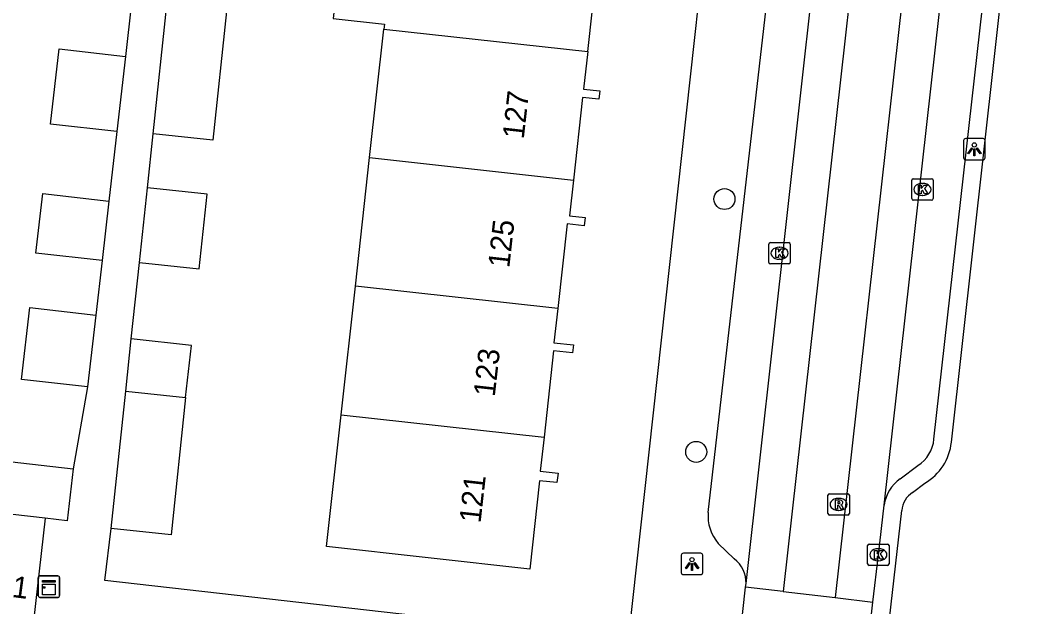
# Model space of a CAD drawing. Extents: x 162082 to 163393, y 388091 to 388632.
# Drawn here: x 163126.89 to 163174.31, y 388417.28 to 388444.63 of the extents above; entities that cross this region are included whole.
import ezdxf

# ---------------------------------------------------------------- set-up
doc = ezdxf.new("R2010")
doc.units = 0
for name, color, linetype in [('IMGEO_Boom', 7, 'Continuous'), ('IMGEO_Kast', 7, 'Continuous'), ('IMGEO_Kolk', 7, 'Continuous'), ('IMGEO_Lichtpunt', 7, 'Continuous'), ('IMGEO_Pand', 7, 'Continuous'), ('IMGEO_Pand_nummerreeks', 7, 'Continuous'), ('IMGEO_Rijbaan_lokaal_gesloten', 7, 'Continuous'), ('IMGEO_Rijbaan_lokaal_open', 7, 'Continuous'), ('IMGEO_Rioolput', 7, 'Continuous'), ('IMGEO_Voetpad_open', 7, 'Continuous')]:
    doc.layers.add(name, color=color, linetype=linetype)

msp = doc.modelspace()

# ---------------------------------------------------------------- linework, layer by layer
at = {"layer": 'IMGEO_Boom'}
for centre in [(163159.711, 388436.297), (163158.392, 388424.502)]:
    msp.add_circle(centre, 0.489, dxfattribs=at)
at = {"layer": 'IMGEO_Kast'}
for p, q in [((163127.721, 388417.79), (163127.721, 388418.631)), ((163127.721, 388418.631), (163127.721, 388417.79)), ((163127.796, 388418.715), (163128.637, 388418.715)), ((163128.637, 388418.715), (163127.796, 388418.715)), ((163128.721, 388418.64), (163128.721, 388417.799)), ((163128.721, 388417.799), (163128.721, 388418.64)), ((163128.646, 388417.715), (163127.805, 388417.715)), ((163127.805, 388417.715), (163128.646, 388417.715))]:
    msp.add_line(p, q, dxfattribs=at)
for points in [[(163127.916, 388418.505), (163128.516, 388418.505), (163128.516, 388418.42), (163127.916, 388418.42), (163127.916, 388418.505)], [(163127.916, 388418.33), (163128.516, 388418.33), (163128.516, 388417.841), (163127.916, 388417.841), (163127.916, 388418.33)]]:
    msp.add_lwpolyline(points, dxfattribs=at)
msp.add_circle((163128, 388418.179), 0.0377, dxfattribs=at)
for centre, start, end in [((163127.799, 388418.637), 92.4484, 184.2845), ((163127.799, 388418.637), 92.4484, 184.2845), ((163128.643, 388418.637), 2.4484, 94.2845), ((163128.643, 388418.637), 2.4484, 94.2845), ((163128.643, 388417.793), 272.4484, 4.2845), ((163128.643, 388417.793), 272.4484, 4.2845), ((163127.799, 388417.793), 182.4484, 274.2845), ((163127.799, 388417.793), 182.4484, 274.2845)]:
    msp.add_arc(centre, 0.0779, start, end, dxfattribs=at)
at = {"layer": 'IMGEO_Kolk'}
for p, q in [((163168.513, 388437.245), (163169.365, 388437.245)), ((163168.438, 388436.319), (163168.438, 388437.171)), ((163168.926, 388437.025), (163168.951, 388437.025)), ((163169.439, 388437.171), (163169.439, 388436.319)), ((163168.949, 388436.465), (163168.924, 388436.465)), ((163169.365, 388436.245), (163168.513, 388436.245)), ((163161.778, 388433.342), (163161.778, 388434.194)), ((163161.853, 388434.268), (163162.705, 388434.268)), ((163162.266, 388434.048), (163162.291, 388434.048)), ((163162.779, 388434.194), (163162.779, 388433.342)), ((163162.289, 388433.488), (163162.264, 388433.488)), ((163162.705, 388433.268), (163161.853, 388433.268)), ((163166.457, 388420.205), (163167.309, 388420.205)), ((163166.382, 388419.279), (163166.382, 388420.131)), ((163166.87, 388419.985), (163166.895, 388419.985)), ((163167.383, 388420.131), (163167.383, 388419.279)), ((163166.893, 388419.425), (163166.868, 388419.425)), ((163167.309, 388419.205), (163166.457, 388419.205))]:
    msp.add_line(p, q, dxfattribs=at)
for points in [[(163168.513, 388437.245), (163169.365, 388437.245)], [(163168.438, 388436.319), (163168.438, 388437.171)], [(163168.759, 388436.945), (163168.882, 388436.945), (163168.882, 388436.794), (163169.012, 388436.945), (163169.176, 388436.945), (163169.03, 388436.794), (163169.183, 388436.545), (163169.031, 388436.545), (163168.946, 388436.709), (163168.882, 388436.642), (163168.882, 388436.545), (163168.759, 388436.545), (163168.759, 388436.945)], [(163169.439, 388437.171), (163169.439, 388436.319)], [(163169.365, 388436.245), (163168.513, 388436.245)], [(163161.778, 388433.342), (163161.778, 388434.194)], [(163161.853, 388434.268), (163162.705, 388434.268)], [(163162.099, 388433.968), (163162.222, 388433.968), (163162.222, 388433.817), (163162.352, 388433.968), (163162.516, 388433.968), (163162.37, 388433.817), (163162.523, 388433.568), (163162.371, 388433.568), (163162.286, 388433.732), (163162.222, 388433.665), (163162.222, 388433.568), (163162.099, 388433.568), (163162.099, 388433.968)], [(163162.779, 388434.194), (163162.779, 388433.342)], [(163162.705, 388433.268), (163161.853, 388433.268)], [(163166.457, 388420.205), (163167.309, 388420.205)], [(163166.382, 388419.279), (163166.382, 388420.131)], [(163166.703, 388419.905), (163166.826, 388419.905), (163166.826, 388419.754), (163166.956, 388419.905), (163167.12, 388419.905), (163166.974, 388419.754), (163167.127, 388419.505), (163166.975, 388419.505), (163166.89, 388419.669), (163166.826, 388419.602), (163166.826, 388419.505), (163166.703, 388419.505), (163166.703, 388419.905)], [(163167.383, 388420.131), (163167.383, 388419.279)], [(163167.309, 388419.205), (163166.457, 388419.205)]]:
    msp.add_lwpolyline(points, dxfattribs=at)
for centre, start, end in [((163168.515, 388437.169), 91.552, 178.448), ((163168.515, 388437.169), 91.552, 178.448), ((163169.363, 388437.169), 1.552, 88.448), ((163169.363, 388437.169), 1.552, 88.448), ((163168.515, 388436.321), 181.552, 268.448), ((163168.515, 388436.321), 181.552, 268.448), ((163169.363, 388436.321), 271.552, 358.448), ((163169.363, 388436.321), 271.552, 358.448), ((163161.855, 388434.192), 91.552, 178.448), ((163161.855, 388434.192), 91.552, 178.448), ((163162.703, 388434.192), 1.552, 88.448), ((163162.703, 388434.192), 1.552, 88.448), ((163161.855, 388433.344), 181.552, 268.448), ((163161.855, 388433.344), 181.552, 268.448), ((163162.703, 388433.344), 271.552, 358.448), ((163162.703, 388433.344), 271.552, 358.448), ((163166.459, 388420.129), 91.552, 178.448), ((163166.459, 388420.129), 91.552, 178.448), ((163167.307, 388420.129), 1.552, 88.448), ((163167.307, 388420.129), 1.552, 88.448), ((163166.459, 388419.281), 181.552, 268.448), ((163166.459, 388419.281), 181.552, 268.448), ((163167.307, 388419.281), 271.552, 358.448), ((163167.307, 388419.281), 271.552, 358.448)]:
    msp.add_arc(centre, 0.0765, start, end, dxfattribs=at)
for centre, major_axis, ratio, start_param, end_param in [((163168.925, 388436.745), (-0.387, 0.002), 0.722429, 4.712389, 7.853982), ((163168.95, 388436.745), (-0.39, 0.002), 0.717154, 1.570796, 4.712389), ((163162.265, 388433.768), (-0.387, 0.002), 0.722429, 4.712389, 7.853982), ((163162.29, 388433.768), (-0.39, 0.002), 0.717154, 1.570796, 4.712389), ((163166.869, 388419.705), (-0.387, 0.002), 0.722429, 4.712389, 7.853982), ((163166.894, 388419.705), (-0.39, 0.002), 0.717154, 1.570796, 4.712389)]:
    msp.add_ellipse(centre, major_axis=major_axis, ratio=ratio, start_param=start_param, end_param=end_param, dxfattribs=at)
at = {"layer": 'IMGEO_Lichtpunt'}
for p, q in [((163170.859, 388439.025), (163170.859, 388438.218)), ((163170.859, 388439.025), (163170.859, 388438.218)), ((163171.761, 388439.12), (163170.953, 388439.12)), ((163171.761, 388439.12), (163170.953, 388439.12)), ((163171.855, 388438.218), (163171.855, 388439.025)), ((163171.855, 388438.218), (163171.855, 388439.025)), ((163170.953, 388438.124), (163171.761, 388438.124)), ((163170.953, 388438.124), (163171.761, 388438.124)), ((163158.601, 388419.774), (163157.793, 388419.774)), ((163158.601, 388419.774), (163157.793, 388419.774)), ((163157.699, 388419.679), (163157.699, 388418.872)), ((163157.699, 388419.679), (163157.699, 388418.872)), ((163158.695, 388418.872), (163158.695, 388419.679)), ((163158.695, 388418.872), (163158.695, 388419.679)), ((163157.793, 388418.778), (163158.601, 388418.778)), ((163157.793, 388418.778), (163158.601, 388418.778))]:
    msp.add_line(p, q, dxfattribs=at)
for points in [[(163171.233, 388438.689), (163171.272, 388438.661), (163171.084, 388438.399), (163171.046, 388438.426), (163171.233, 388438.689)], [(163171.445, 388438.661), (163171.483, 388438.688), (163171.67, 388438.426), (163171.631, 388438.398), (163171.445, 388438.661)], [(163171.335, 388438.641), (163171.382, 388438.641), (163171.382, 388438.319), (163171.335, 388438.319), (163171.335, 388438.641)], [(163158.073, 388419.343), (163158.112, 388419.315), (163157.924, 388419.053), (163157.886, 388419.08), (163158.073, 388419.343)], [(163158.175, 388419.295), (163158.222, 388419.295), (163158.222, 388418.973), (163158.175, 388418.973), (163158.175, 388419.295)], [(163158.285, 388419.315), (163158.323, 388419.342), (163158.51, 388419.08), (163158.471, 388419.052), (163158.285, 388419.315)]]:
    msp.add_lwpolyline(points, dxfattribs=at)
for centre in [(163171.358, 388438.823), (163158.198, 388419.477)]:
    msp.add_circle(centre, 0.0994, dxfattribs=at)
for centre, start, end in [((163170.953, 388439.025), 90, 180), ((163170.953, 388439.025), 90, 180), ((163171.761, 388439.025), 0, 90), ((163171.761, 388439.025), 0, 90), ((163170.953, 388438.218), 180, 270), ((163170.953, 388438.218), 180, 270), ((163171.761, 388438.218), 270, 0), ((163171.761, 388438.218), 270, 360), ((163157.793, 388419.679), 90, 180), ((163157.793, 388419.679), 90, 180), ((163158.601, 388419.679), 0, 90), ((163158.601, 388419.679), 0, 90), ((163157.793, 388418.872), 180, 270), ((163157.793, 388418.872), 180, 270), ((163158.601, 388418.872), 270, 0), ((163158.601, 388418.872), 270, 360)]:
    msp.add_arc(centre, 0.0946, start, end, dxfattribs=at)
at = {"layer": 'IMGEO_Pand'}
for points in [[(163146.475, 388450.264), (163144.523, 388450.48), (163142.135, 388450.744), (163141.468, 388444.718), (163143.857, 388444.454), (163143.832, 388444.227)], [(163153.335, 388443.175), (163153.759, 388447.005), (163154.5, 388446.923), (163154.536, 388447.254), (163153.821, 388447.333), (163153.975, 388448.727)], [(163133.081, 388439.346), (163133.717, 388445.347)], [(163136.499, 388445.039), (163135.864, 388439.038), (163133.081, 388439.346)], [(163143.168, 388438.229), (163143.832, 388444.227)], [(163143.832, 388444.227), (163153.335, 388443.175)], [(163131.385, 388439.44), (163128.303, 388439.785), (163128.704, 388443.305), (163131.786, 388442.953)], [(163131.786, 388442.953), (163131.385, 388439.44)], [(163153.335, 388443.175), (163153.142, 388441.426), (163153.894, 388441.343), (163153.851, 388440.955), (163153.096, 388441.039), (163152.67, 388437.177)], [(163142.505, 388432.23), (163143.168, 388438.229)], [(163143.168, 388438.229), (163152.67, 388437.177)], [(163132.446, 388433.344), (163135.228, 388433.037), (163135.598, 388436.525), (163132.814, 388436.82)], [(163132.446, 388433.344), (163132.814, 388436.82)], [(163152.67, 388437.177), (163152.486, 388435.513), (163153.211, 388435.432), (163153.168, 388435.045), (163152.376, 388435.133), (163151.939, 388431.185)], [(163130.7, 388433.432), (163127.618, 388433.776), (163127.934, 388436.552), (163131.016, 388436.201)], [(163131.016, 388436.201), (163130.7, 388433.432)], [(163141.842, 388426.232), (163142.505, 388432.23)], [(163151.939, 388431.185), (163142.505, 388432.23)], [(163130.027, 388427.533), (163126.946, 388427.885), (163127.328, 388431.234), (163130.409, 388430.882)], [(163151.939, 388431.185), (163151.763, 388429.593), (163152.668, 388429.493), (163152.627, 388429.12), (163151.747, 388429.217), (163151.302, 388425.185)], [(163130.409, 388430.882), (163130.027, 388427.533)], [(163131.81, 388427.342), (163132.062, 388429.769)], [(163134.592, 388427.034), (163134.861, 388429.459), (163132.062, 388429.769)], [(163131.13, 388420.924), (163131.81, 388427.342)], [(163131.81, 388427.342), (163134.592, 388427.034)], [(163134.592, 388427.034), (163133.914, 388420.629), (163131.13, 388420.924)], [(163151.302, 388425.185), (163151.127, 388423.605), (163151.951, 388423.514), (163151.902, 388423.069), (163151.092, 388423.159), (163150.637, 388419.037), (163141.162, 388420.085), (163141.842, 388426.232)], [(163141.842, 388426.232), (163151.302, 388425.185)], [(163124.884, 388421.768), (163125.084, 388423.548), (163125.121, 388423.74), (163125.207, 388423.924), (163125.33, 388424.102), (163125.413, 388424.162), (163129.348, 388423.717)], [(163129.348, 388423.717), (163129.073, 388421.294), (163128.04, 388421.411)], [(163128.04, 388421.411), (163124.884, 388421.768)], [(163128.04, 388421.411), (163127.316, 388414.964)]]:
    msp.add_lwpolyline(points, dxfattribs=at)
at = {"layer": 'IMGEO_Rijbaan_lokaal_gesloten'}
for points in [[(163166.676, 388471.618), (163168.423, 388471.435), (163162.448, 388417.992)], [(163170.749, 388470.152), (163164.87, 388417.704)], [(163160.715, 388418.357), (163166.362, 388469.035)], [(163167.151, 388422.019), (163171.912, 388464.477)], [(163166.632, 388417.495), (163166.883, 388419.705), (163167.151, 388422.019)], [(163160.696, 388418.2), (163160.715, 388418.357)]]:
    msp.add_lwpolyline(points, dxfattribs=at)
at = {"layer": 'IMGEO_Rijbaan_lokaal_open'}
for points in [[(163160.033, 388412.235), (163160.696, 388418.2)], [(163162.448, 388417.992), (163160.696, 388418.2)], [(163162.448, 388417.992), (163164.87, 388417.704)], [(163164.87, 388417.704), (163166.632, 388417.495)], [(163165.957, 388411.567), (163166.632, 388417.495)]]:
    msp.add_lwpolyline(points, dxfattribs=at)
at = {"layer": 'IMGEO_Rioolput'}
for p, q in [((163164.605, 388422.553), (163165.457, 388422.553)), ((163164.53, 388421.627), (163164.53, 388422.479)), ((163165.018, 388422.333), (163165.043, 388422.333)), ((163165.531, 388422.479), (163165.531, 388421.627)), ((163165.041, 388421.773), (163165.016, 388421.773)), ((163165.457, 388421.553), (163164.605, 388421.553))]:
    msp.add_line(p, q, dxfattribs=at)
for points in [[(163164.605, 388422.553), (163165.457, 388422.553)], [(163164.53, 388421.627), (163164.53, 388422.479)], [(163165.119, 388422.251), (163164.867, 388422.253), (163164.867, 388421.853)], [(163165.045, 388422.172), (163164.991, 388422.172), (163164.991, 388422.091)], [(163164.991, 388422.091), (163165.043, 388422.091)], [(163165.531, 388422.479), (163165.531, 388421.627)], [(163164.867, 388421.853), (163164.991, 388421.853), (163164.991, 388422.015), (163165.002, 388422.015)], [(163165.049, 388421.986), (163165.12, 388421.853), (163165.26, 388421.853), (163165.195, 388421.979)], [(163165.457, 388421.553), (163164.605, 388421.553)]]:
    msp.add_lwpolyline(points, dxfattribs=at)
for centre, radius, start, end in [((163164.607, 388422.477), 0.0765, 91.552, 178.448), ((163164.607, 388422.477), 0.0765, 91.552, 178.448), ((163165.455, 388422.477), 0.0765, 1.552, 88.448), ((163165.455, 388422.477), 0.0765, 1.552, 88.448), ((163165.027, 388422.28), 0.19, 274.7715, 282.9687), ((163165.051, 388422.076), 0.0964, 77.0061, 93.1865), ((163165.065, 388422.133), 0.0378, 276.6634, 79.6772), ((163165.118, 388422.141), 0.109, 350.3612, 89.416), ((163165.116, 388422.141), 0.112, 277.5842, 350.9817), ((163164.607, 388421.629), 0.0765, 181.552, 268.448), ((163164.607, 388421.629), 0.0765, 181.552, 268.448), ((163165.001, 388421.962), 0.0533, 26.0293, 88.6989), ((163165.1, 388421.926), 0.108, 29.5134, 73.7905), ((163165.455, 388421.629), 0.0765, 271.552, 358.448), ((163165.455, 388421.629), 0.0765, 271.552, 358.448)]:
    msp.add_arc(centre, radius, start, end, dxfattribs=at)
for centre, major_axis, ratio, start_param, end_param in [((163165.017, 388422.053), (-0.387, 0.002), 0.722429, 4.712389, 7.853982), ((163165.042, 388422.053), (-0.39, 0.002), 0.717154, 1.570796, 4.712389)]:
    msp.add_ellipse(centre, major_axis=major_axis, ratio=ratio, start_param=start_param, end_param=end_param, dxfattribs=at)
at = {"layer": 'IMGEO_Voetpad_open'}
for points in [[(163161.578, 388473.502), (163155.217, 388415.732)], [(163158.949, 388421.682), (163163.222, 388458.868), (163163.664, 388462.857), (163163.994, 388465.839)], [(163169.475, 388425.097), (163173.506, 388460.994)], [(163170.288, 388424.956), (163174.308, 388460.946)], [(163132.07, 388445.448), (163131.786, 388442.953)], [(163131.385, 388439.44), (163131.016, 388436.201)], [(163132.814, 388436.82), (163133.081, 388439.346)], [(163130.7, 388433.432), (163130.409, 388430.882)], [(163132.062, 388429.769), (163132.446, 388433.344)], [(163130.027, 388427.533), (163129.348, 388423.717)], [(163167.9, 388423.248), (163168.725, 388423.863)], [(163168.482, 388422.608), (163169.048, 388423.046)], [(163166.461, 388408.388), (163167.971, 388421.771)], [(163155.217, 388415.732), (163130.828, 388418.51), (163131.13, 388420.924)], [(163160.169, 388419.515), (163159.421, 388420.237)]]:
    msp.add_lwpolyline(points, dxfattribs=at)
for centre, radius, start, end in [((163167.84, 388425.246), 1.642, 302.6241, 354.7952), ((163167.822, 388425.199), 2.478, 299.6513, 354.3642), ((163168.945, 388421.768), 1.811, 125.2307, 172.0498), ((163169.088, 388421.664), 1.122, 122.6841, 174.5066), ((163160.905, 388421.521), 1.962, 175.3004, 220.8781), ((163159.275, 388418.386), 1.44, 358.8596, 51.6284)]:
    msp.add_arc(centre, radius, start, end, dxfattribs=at)

# ---------------------------------------------------------------- texts
at = {"layer": 'IMGEO_Pand_nummerreeks'}
for s, rotation, p in [('127', 83.5866, (163150.353, 388439.068)), ('125', 83.5866, (163149.678, 388433.059)), ('123', 83.5866, (163149.002, 388427.051)), ('121', 83.5866, (163148.339, 388421.156)), ('63/N01', 352.4054, (163122.93, 388418.211))]:
    msp.add_text(s, height=1, rotation=rotation, dxfattribs=at).set_placement(p)

doc.saveas('drawing.dxf')
